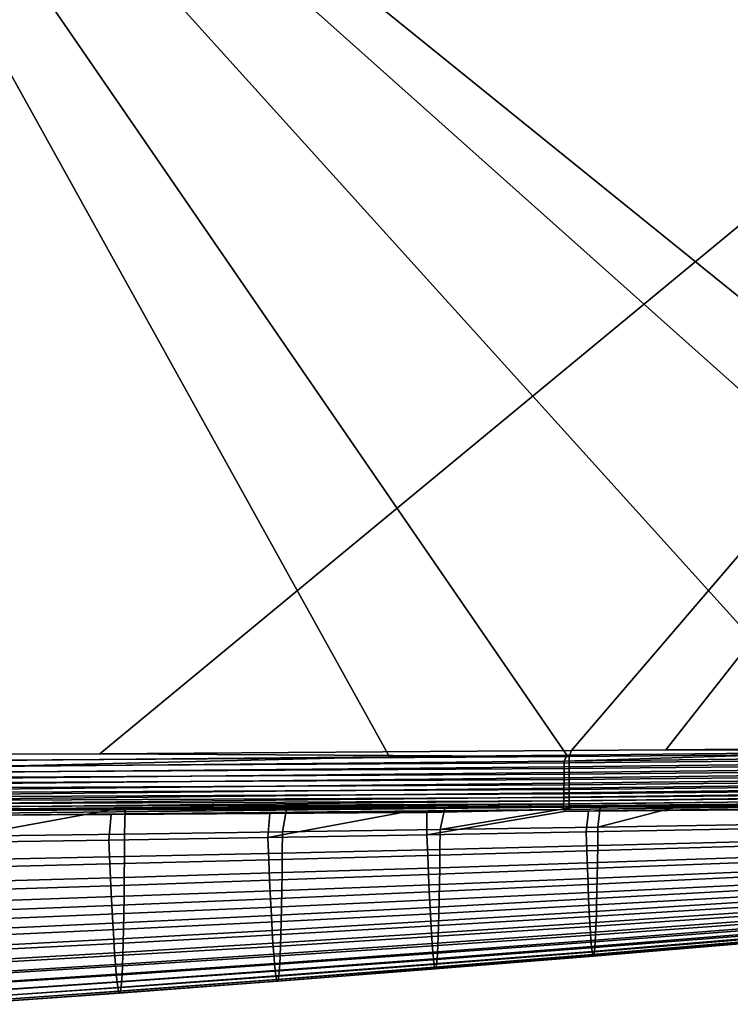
# Model space of a CAD drawing. Header units: metres. Extents: x -109 to 109, y -100 to 58.
# Tile 420 of 642: x 65 to 76, y -26 to -11. Entities that reach past the tile are written whole.
import ezdxf

# ---------------------------------------------------------------- set-up
doc = ezdxf.new("R2010")
doc.units = ezdxf.units.M
doc.layers.add('solid_21_062_100_XXX', color=7, linetype='CONTINUOUS')

msp = doc.modelspace()

# ---------------------------------------------------------------- linework, layer by layer
at = {"layer": 'solid_21_062_100_XXX'}
for points in [[(84.35643, -21.831848, 19.875925), (90.824379, -21.738291, 19.650059), (90.824379, -1.092569, 19.650059), (58.717014, -1.132924, 20.771273)], [(58.717014, -1.132924, 20.771273), (81.976929, -21.862591, 19.959019), (84.35643, -21.831848, 19.875925)], [(58.717014, -1.132924, 20.771273), (77.512512, -21.915497, 20.11492), (81.976929, -21.862591, 19.959019)], [(58.717014, -1.132924, 20.771273), (73.050484, -21.962698, 20.270737), (77.512512, -21.915497, 20.11492)], [(58.717014, -1.132924, 20.771273), (70.30159, -21.989178, 20.36673), (73.050484, -21.962698, 20.270737)], [(58.717014, -1.132924, 20.771273), (64.111687, -22.04216, 20.582888), (70.30159, -21.989178, 20.36673)], [(65.807335, -21.939495, -19.7936), (64.306236, -21.948271, -19.808632), (58.694614, -1.392238, -19.86482), (90.713768, -1.375779, -19.54421)], [(90.713768, -1.375779, -19.54421), (73.122314, -21.89053, -19.720356), (65.807335, -21.939495, -19.7936)], [(90.713768, -1.375779, -19.54421), (74.587799, -21.8794, -19.705681), (73.122314, -21.89053, -19.720356)], [(90.713768, -1.375779, -19.54421), (81.930107, -21.816317, -19.632162), (74.587799, -21.8794, -19.705681)], [(81.905998, -21.907681, -19.627773), (74.587799, -21.8794, -19.705681), (81.930107, -21.816317, -19.632162)], [(73.00798, -22.053406, 20.267683), (73.050484, -21.962698, 20.270737), (70.30159, -21.989178, 20.36673), (64.080528, -22.135098, 20.579187)], [(64.269615, -22.039455, -19.804388), (64.306236, -21.948271, -19.808632), (65.807335, -21.939495, -19.7936), (73.087982, -21.985014, -19.715752)], [(73.087982, -21.985014, -19.715752), (65.807335, -21.939495, -19.7936), (73.122314, -21.89053, -19.720356)], [(81.934952, -21.951952, 19.956079), (81.976929, -21.862591, 19.959019), (77.512512, -21.915497, 20.11492), (73.00798, -22.053406, 20.267683)], [(73.00798, -22.053406, 20.267683), (77.512512, -21.915497, 20.11492), (73.050484, -21.962698, 20.270737)], [(81.934952, -21.951952, 19.956079), (73.00798, -22.053406, 20.267683), (73.0084, -22.142742, 20.254095), (81.935593, -22.039986, 19.942884)], [(73.087982, -21.985014, -19.715752), (73.122314, -21.89053, -19.720356), (74.587799, -21.8794, -19.705681), (81.905998, -21.907681, -19.627773)], [(73.088524, -22.078201, -19.700962), (73.087982, -21.985014, -19.715752), (81.905998, -21.907681, -19.627773), (81.906715, -21.997898, -19.613928)], [(64.080528, -22.135098, 20.579187), (70.30159, -21.989178, 20.36673), (64.111687, -22.04216, 20.582888)], [(73.00798, -22.053406, 20.267683), (64.080528, -22.135098, 20.579187), (64.08075, -22.226797, 20.564865), (73.0084, -22.142742, 20.254095)], [(64.269615, -22.039455, -19.804388), (73.087982, -21.985014, -19.715752), (73.088524, -22.078201, -19.700962), (64.269997, -22.129498, -19.7906)], [(64.269997, -22.129498, -19.7906), (73.088524, -22.078201, -19.700962), (73.088959, -22.169329, -19.676498), (64.270271, -22.217688, -19.767782)], [(81.935593, -22.039986, 19.942884), (73.0084, -22.142742, 20.254095), (73.008492, -22.230268, 20.231625), (81.935913, -22.126289, 19.921062)], [(73.088959, -22.169329, -19.676498), (73.088524, -22.078201, -19.700962), (81.906715, -21.997898, -19.613928), (81.907318, -22.086252, -19.591015)], [(73.089272, -22.257395, -19.642628), (73.088959, -22.169329, -19.676498), (81.907318, -22.086252, -19.591015), (81.907814, -22.171831, -19.559271)], [(73.008492, -22.230268, 20.231625), (64.080627, -22.316534, 20.541182), (64.080162, -22.403357, 20.508389), (73.008247, -22.315102, 20.200495)], [(73.0084, -22.142742, 20.254095), (64.08075, -22.226797, 20.564865), (64.080627, -22.316534, 20.541182), (73.008492, -22.230268, 20.231625)], [(64.270271, -22.217688, -19.767782), (73.088959, -22.169329, -19.676498), (73.089272, -22.257395, -19.642628), (64.270439, -22.303118, -19.736166)], [(64.270439, -22.303118, -19.736166), (73.089272, -22.257395, -19.642628), (73.08947, -22.341431, -19.599724), (64.270508, -22.384916, -19.696077)], [(81.935905, -22.210016, 19.890827), (73.008247, -22.315102, 20.200495), (73.007683, -22.396385, 20.161022), (81.935577, -22.290348, 19.852474)], [(81.935913, -22.126289, 19.921062), (73.008492, -22.230268, 20.231625), (73.008247, -22.315102, 20.200495), (81.935905, -22.210016, 19.890827)], [(73.08947, -22.341431, -19.599724), (73.089272, -22.257395, -19.642628), (81.907814, -22.171831, -19.559271), (81.908188, -22.253756, -19.519022)], [(73.089539, -22.420513, -19.548258), (73.08947, -22.341431, -19.599724), (81.908188, -22.253756, -19.519022), (81.90844, -22.331181, -19.470682)], [(73.007683, -22.396385, 20.161022), (64.079369, -22.486341, 20.466835), (64.078239, -22.564604, 20.416962), (73.00679, -22.473303, 20.113604)], [(73.008247, -22.315102, 20.200495), (64.080162, -22.403357, 20.508389), (64.079369, -22.486341, 20.466835), (73.007683, -22.396385, 20.161022)], [(64.270462, -22.462242, -19.647926), (73.089539, -22.420513, -19.548258), (73.089493, -22.493774, -19.488796), (64.270317, -22.534306, -19.592205)], [(64.270508, -22.384916, -19.696077), (73.08947, -22.341431, -19.599724), (73.089539, -22.420513, -19.548258), (64.270462, -22.462242, -19.647926)], [(81.934921, -22.366501, 19.806377), (73.00679, -22.473303, 20.113604), (73.005592, -22.545078, 20.058716), (81.933952, -22.437729, 19.752991)], [(81.935577, -22.290348, 19.852474), (73.007683, -22.396385, 20.161022), (73.00679, -22.473303, 20.113604), (81.934921, -22.366501, 19.806377)], [(73.089317, -22.56041, -19.421991), (73.089493, -22.493774, -19.488796), (81.908562, -22.403315, -19.414749), (81.908554, -22.469412, -19.351797)], [(73.089493, -22.493774, -19.488796), (73.089539, -22.420513, -19.548258), (81.90844, -22.331181, -19.470682), (81.908562, -22.403315, -19.414749)], [(73.005592, -22.545078, 20.058716), (64.076797, -22.637314, 20.359299), (64.07505, -22.703699, 20.294462), (73.004089, -22.610987, 19.996912)], [(73.00679, -22.473303, 20.113604), (64.078239, -22.564604, 20.416962), (64.076797, -22.637314, 20.359299), (73.005592, -22.545078, 20.058716)], [(64.270065, -22.600368, -19.529486), (73.089317, -22.56041, -19.421991), (73.08902, -22.619682, -19.348579), (64.269714, -22.659752, -19.460409)], [(64.270317, -22.534306, -19.592205), (73.089493, -22.493774, -19.488796), (73.089317, -22.56041, -19.421991), (64.270065, -22.600368, -19.529486)], [(81.931099, -22.562674, 19.626495), (73.002304, -22.670364, 19.928818), (73.000252, -22.722612, 19.855118), (81.929245, -22.61517, 19.554626)], [(81.932671, -22.503334, 19.692833), (73.004089, -22.610987, 19.996912), (73.002304, -22.670364, 19.928818), (81.931099, -22.562674, 19.626495)], [(81.933952, -22.437729, 19.752991), (73.005592, -22.545078, 20.058716), (73.004089, -22.610987, 19.996912), (81.932671, -22.503334, 19.692833)], [(73.088608, -22.670944, -19.269363), (73.08902, -22.619682, -19.348579), (81.908424, -22.528793, -19.282476), (81.908165, -22.580849, -19.207497)], [(73.08902, -22.619682, -19.348579), (73.089317, -22.56041, -19.421991), (81.908554, -22.469412, -19.351797), (81.908424, -22.528793, -19.282476)], [(73.000252, -22.722612, 19.855118), (64.07074, -22.814737, 20.146088), (64.068222, -22.858213, 20.064129), (72.997948, -22.767204, 19.776556)], [(73.002304, -22.670364, 19.928818), (64.073029, -22.76305, 20.223139), (64.07074, -22.814737, 20.146088), (73.000252, -22.722612, 19.855118)], [(73.004089, -22.610987, 19.996912), (64.07505, -22.703699, 20.294462), (64.073029, -22.76305, 20.223139), (73.002304, -22.670364, 19.928818)], [(73.088081, -22.713633, -19.185219), (73.087448, -22.747274, -19.097067), (64.313095, -22.819057, -19.135637), (64.268082, -22.79213, -19.222404)], [(64.268082, -22.79213, -19.222404), (64.268715, -22.756126, -19.306078), (73.088081, -22.713633, -19.185219)], [(64.269264, -22.711849, -19.385685), (73.088608, -22.670944, -19.269363), (73.088081, -22.713633, -19.185219), (64.268715, -22.756126, -19.306078)], [(64.269714, -22.659752, -19.460409), (73.08902, -22.619682, -19.348579), (73.088608, -22.670944, -19.269363), (64.269264, -22.711849, -19.385685)], [(81.927132, -22.660309, 19.477928), (72.997948, -22.767204, 19.776556), (72.99543, -22.803692, 19.693924), (81.924782, -22.697647, 19.397152)], [(81.924782, -22.697647, 19.397152), (72.99543, -22.803692, 19.693924), (73.038963, -22.831209, 19.60659), (81.922211, -22.72682, 19.313087)], [(81.929245, -22.61517, 19.554626), (73.000252, -22.722612, 19.855118), (72.997948, -22.767204, 19.776556), (81.927132, -22.660309, 19.477928)], [(81.922211, -22.72682, 19.313087), (73.038963, -22.831209, 19.60659), (73.387749, -22.82839, 19.591888)], [(73.087448, -22.747274, -19.097067), (73.088081, -22.713633, -19.185219), (81.907784, -22.625042, -19.12763), (81.907288, -22.660919, -19.043701)], [(81.907288, -22.660919, -19.043701), (81.90667, -22.68811, -18.95657), (73.128746, -22.771112, -19.0058), (73.087448, -22.747274, -19.097067)], [(73.088081, -22.713633, -19.185219), (73.088608, -22.670944, -19.269363), (81.908165, -22.580849, -19.207497), (81.907784, -22.625042, -19.12763)], [(81.90667, -22.68811, -18.95657), (73.569252, -22.768299, -18.999069), (73.128746, -22.771112, -19.0058)], [(81.922211, -22.72682, 19.313087), (73.387749, -22.82839, 19.591888), (75.847229, -22.807459, 19.487818)], [(81.90667, -22.68811, -18.95657), (74.749435, -22.760544, -18.980934), (73.569252, -22.768299, -18.999069)], [(76.016342, -22.751854, -18.961315), (74.749435, -22.760544, -18.980934), (81.90667, -22.68811, -18.95657)], [(64.09745, -22.892578, 19.977406), (63.479145, -23.31735, 18.75243), (65.946808, -23.279404, 18.652742), (65.987206, -22.881172, 19.900129)], [(65.981834, -22.811094, -19.111841), (66.201279, -22.810013, -19.108683), (66.19352, -23.185844, -17.556377), (63.746765, -23.218567, -17.583441)], [(64.313095, -22.819057, -19.135637), (65.981834, -22.811094, -19.111841), (63.746765, -23.218567, -17.583441)], [(72.997948, -22.767204, 19.776556), (64.068222, -22.858213, 20.064129), (64.09745, -22.892578, 19.977406), (72.99543, -22.803692, 19.693924)], [(72.99543, -22.803692, 19.693924), (64.09745, -22.892578, 19.977406), (65.987206, -22.881172, 19.900129)], [(73.087448, -22.747274, -19.097067), (65.981834, -22.811094, -19.111841), (64.313095, -22.819057, -19.135637)], [(65.987206, -22.881172, 19.900129), (65.946808, -23.279404, 18.652742), (68.414421, -23.238651, 18.553833), (68.446609, -22.865166, 19.798624)], [(73.087448, -22.747274, -19.097067), (66.201279, -22.810013, -19.108683), (65.981834, -22.811094, -19.111841)], [(72.99543, -22.803692, 19.693924), (65.987206, -22.881172, 19.900129), (68.446609, -22.865166, 19.798624)], [(66.201279, -22.810013, -19.108683), (68.701698, -22.797066, -19.072237), (68.640282, -23.151854, -17.525354), (66.19352, -23.185844, -17.556377)], [(73.087448, -22.747274, -19.097067), (68.701698, -22.797066, -19.072237), (66.201279, -22.810013, -19.108683)], [(70.498848, -22.850691, 19.713181), (68.414421, -23.238651, 18.553833), (70.882011, -23.195274, 18.454916), (70.879517, -22.847885, 19.697262)], [(70.498848, -22.850691, 19.713181), (68.446609, -22.865166, 19.798624), (68.414421, -23.238651, 18.553833)], [(72.99543, -22.803692, 19.693924), (68.446609, -22.865166, 19.798624), (70.498848, -22.850691, 19.713181)], [(68.701698, -22.797066, -19.072237), (71.156876, -22.78318, -19.035675), (71.087067, -23.115454, -17.494911), (68.640282, -23.151854, -17.525354)], [(73.087448, -22.747274, -19.097067), (71.156876, -22.78318, -19.035675), (68.701698, -22.797066, -19.072237)], [(72.99543, -22.803692, 19.693924), (70.498848, -22.850691, 19.713181), (70.879517, -22.847885, 19.697262)], [(72.99543, -22.803692, 19.693924), (70.879517, -22.847885, 19.697262), (70.882011, -23.195274, 18.454916), (73.038963, -22.831209, 19.60659)], [(73.038963, -22.831209, 19.60659), (70.882011, -23.195274, 18.454916), (73.349594, -23.149977, 18.352877), (73.387749, -22.82839, 19.591888)], [(73.087448, -22.747274, -19.097067), (73.128746, -22.771112, -19.0058), (71.087067, -23.115454, -17.494911), (71.156876, -22.78318, -19.035675)], [(73.128746, -22.771112, -19.0058), (73.569252, -22.768299, -18.999069), (73.533859, -23.076588, -17.465195), (71.087067, -23.115454, -17.494911)], [(73.387749, -22.82839, 19.591888), (73.349594, -23.149977, 18.352877), (75.817123, -23.101624, 18.251598), (75.847229, -22.807459, 19.487818)], [(74.749435, -22.760544, -18.980934), (76.016342, -22.751854, -18.961315), (75.980659, -23.035685, -17.433764), (73.533859, -23.076588, -17.465195)], [(73.533859, -23.076588, -17.465195), (73.569252, -22.768299, -18.999069), (74.749435, -22.760544, -18.980934)], [(73.533859, -23.076588, -17.465195), (75.980659, -23.035685, -17.433764), (75.976845, -23.298359, -15.904873), (73.530548, -23.361921, -15.931274)], [(63.746765, -23.218567, -17.583441), (66.19352, -23.185844, -17.556377), (66.191841, -23.534065, -16.007463), (63.745663, -23.585964, -16.029617)], [(66.19352, -23.185844, -17.556377), (68.640282, -23.151854, -17.525354), (68.638046, -23.479946, -15.981447), (66.191841, -23.534065, -16.007463)], [(68.640282, -23.151854, -17.525354), (71.087067, -23.115454, -17.494911), (71.084282, -23.42259, -15.955954), (68.638046, -23.479946, -15.981447)], [(70.882011, -23.195274, 18.454916), (70.894325, -23.516438, 17.20895), (73.359779, -23.446722, 17.110937), (73.349594, -23.149977, 18.352877)], [(71.087067, -23.115454, -17.494911), (73.533859, -23.076588, -17.465195), (73.530548, -23.361921, -15.931274), (71.084282, -23.42259, -15.955954)], [(73.349594, -23.149977, 18.352877), (73.359779, -23.446722, 17.110937), (75.825203, -23.373169, 17.01375), (75.817123, -23.101624, 18.251598)], [(63.479145, -23.31735, 18.75243), (63.497967, -23.706623, 17.494904), (65.96344, -23.646803, 17.398979), (65.946808, -23.279404, 18.652742)], [(65.946808, -23.279404, 18.652742), (65.96344, -23.646803, 17.398979), (68.428886, -23.58334, 17.303963), (68.414421, -23.238651, 18.553833)], [(68.414421, -23.238651, 18.553833), (68.428886, -23.58334, 17.303963), (70.894325, -23.516438, 17.20895), (70.882011, -23.195274, 18.454916)], [(73.530548, -23.361921, -15.931274), (75.976845, -23.298359, -15.904873), (75.972763, -23.540436, -14.37668), (73.526863, -23.624914, -14.399093)], [(66.191841, -23.534065, -16.007463), (68.638046, -23.479946, -15.981447), (68.635201, -23.782402, -14.441413), (66.189445, -23.855095, -14.463511)], [(68.638046, -23.479946, -15.981447), (71.084282, -23.42259, -15.955954), (71.081001, -23.705704, -14.419796), (68.635201, -23.782402, -14.441413)], [(70.894325, -23.516438, 17.20895), (70.906311, -23.811275, 15.958617), (73.369743, -23.71917, 15.865678), (73.359779, -23.446722, 17.110937)], [(71.084282, -23.42259, -15.955954), (73.530548, -23.361921, -15.931274), (73.526863, -23.624914, -14.399093), (71.081001, -23.705704, -14.419796)], [(73.359779, -23.446722, 17.110937), (73.369743, -23.71917, 15.865678), (75.833176, -23.622513, 15.773613), (75.825203, -23.373169, 17.01375)], [(63.497967, -23.706623, 17.494904), (63.516136, -24.063911, 16.229788), (65.97953, -23.984034, 16.138714), (65.96344, -23.646803, 17.398979)], [(63.745663, -23.585964, -16.029617), (66.191841, -23.534065, -16.007463), (66.189445, -23.855095, -14.463511), (63.743732, -23.924688, -14.481863)], [(65.96344, -23.646803, 17.398979), (65.97953, -23.984034, 16.138714), (68.442917, -23.899748, 16.048664), (68.428886, -23.58334, 17.303963)], [(68.428886, -23.58334, 17.303963), (68.442917, -23.899748, 16.048664), (70.906311, -23.811275, 15.958617), (70.894325, -23.516438, 17.20895)], [(71.081001, -23.705704, -14.419796), (73.526863, -23.624914, -14.399093), (73.522804, -23.865753, -12.870967), (71.077248, -23.965031, -12.888547)], [(73.369743, -23.71917, 15.865678), (73.379494, -23.967093, 14.616066), (75.841034, -23.849464, 14.530002), (75.833176, -23.622513, 15.773613)], [(73.526863, -23.624914, -14.399093), (75.972763, -23.540436, -14.37668), (75.968422, -23.762062, -12.851707), (73.522804, -23.865753, -12.870967)], [(66.189445, -23.855095, -14.463511), (68.635201, -23.782402, -14.441413), (68.631767, -24.059502, -12.907151), (66.186348, -24.149267, -12.926209)], [(68.635201, -23.782402, -14.441413), (71.081001, -23.705704, -14.419796), (71.077248, -23.965031, -12.888547), (68.631767, -24.059502, -12.907151)], [(70.906311, -23.811275, 15.958617), (70.917976, -24.079527, 14.703042), (73.379494, -23.967093, 14.616066), (73.369743, -23.71917, 15.865678)], [(73.522804, -23.865753, -12.870967), (75.968422, -23.762062, -12.851707), (75.963829, -23.963381, -11.332479), (73.518394, -24.084633, -11.349216)], [(63.743732, -23.924688, -14.481863), (66.189445, -23.855095, -14.463511), (66.186348, -24.149267, -12.926209), (63.74099, -24.235123, -12.941649)], [(65.97953, -23.984034, 16.138714), (65.995071, -24.290756, 14.871389), (68.456512, -24.187574, 14.78722), (68.442917, -23.899748, 16.048664)], [(68.442917, -23.899748, 16.048664), (68.456512, -24.187574, 14.78722), (70.917976, -24.079527, 14.703042), (70.906311, -23.811275, 15.958617)], [(71.077248, -23.965031, -12.888547), (73.522804, -23.865753, -12.870967), (73.518394, -24.084633, -11.349216), (71.073036, -24.200808, -11.364318)], [(73.379494, -23.967093, 14.616066), (73.38903, -24.190266, 13.361068), (75.848778, -24.053835, 13.281727), (75.841034, -23.849464, 14.530002)], [(63.516136, -24.063911, 16.229788), (63.533653, -24.388844, 14.95669), (65.995071, -24.290756, 14.871389), (65.97953, -23.984034, 16.138714)], [(66.186348, -24.149267, -12.926209), (68.631767, -24.059502, -12.907151), (68.627762, -24.311533, -11.380565), (66.182571, -24.416914, -11.397246)], [(68.456512, -24.187574, 14.78722), (68.469666, -24.44652, 13.518913), (70.929314, -24.320927, 13.441349), (70.917976, -24.079527, 14.703042)], [(68.631767, -24.059502, -12.907151), (71.077248, -23.965031, -12.888547), (71.073036, -24.200808, -11.364318), (68.627762, -24.311533, -11.380565)], [(70.917976, -24.079527, 14.703042), (70.929314, -24.320927, 13.441349), (73.38903, -24.190266, 13.361068), (73.379494, -23.967093, 14.616066)], [(71.073036, -24.200808, -11.364318), (73.518394, -24.084633, -11.349216), (73.513641, -24.281744, -9.836157), (71.068375, -24.413273, -9.849218)], [(73.38903, -24.190266, 13.361068), (73.398338, -24.388464, 12.099652), (75.856407, -24.23543, 12.027602), (75.848778, -24.053835, 13.281727)], [(73.518394, -24.084633, -11.349216), (75.963829, -23.963381, -11.332479), (75.959007, -24.144537, -9.821516), (73.513641, -24.281744, -9.836157)], [(63.74099, -24.235123, -12.941649), (66.186348, -24.149267, -12.926209), (66.182571, -24.416914, -11.397246), (63.737453, -24.517647, -11.41045)], [(65.995071, -24.290756, 14.871389), (66.010071, -24.566635, 13.596448), (68.469666, -24.44652, 13.518913), (68.456512, -24.187574, 14.78722)], [(68.627762, -24.311533, -11.380565), (71.073036, -24.200808, -11.364318), (71.068375, -24.413273, -9.849218), (68.623207, -24.53878, -9.863551)], [(70.929314, -24.320927, 13.441349), (70.940323, -24.535213, 12.172662), (73.398338, -24.388464, 12.099652), (73.38903, -24.190266, 13.361068)], [(73.398338, -24.388464, 12.099652), (73.407425, -24.561459, 10.830785), (75.863922, -24.394064, 10.76644), (75.856407, -24.23543, 12.027602)], [(73.513641, -24.281744, -9.836157), (75.959007, -24.144537, -9.821516), (75.953957, -24.305649, -8.321454), (73.508568, -24.457237, -8.334218)], [(63.533653, -24.388844, 14.95669), (63.550507, -24.68104, 13.675215), (66.010071, -24.566635, 13.596448), (65.995071, -24.290756, 14.871389)], [(66.182571, -24.416914, -11.397246), (68.627762, -24.311533, -11.380565), (68.623207, -24.53878, -9.863551), (66.178131, -24.658369, -9.878308)], [(68.469666, -24.44652, 13.518913), (68.482391, -24.676287, 12.243028), (70.940323, -24.535213, 12.172662), (70.929314, -24.320927, 13.441349)], [(70.940323, -24.535213, 12.172662), (70.951004, -24.722126, 10.896104), (73.407425, -24.561459, 10.830785), (73.398338, -24.388464, 12.099652)], [(71.068375, -24.413273, -9.849218), (73.513641, -24.281744, -9.836157), (73.508568, -24.457237, -8.334218), (71.063278, -24.602619, -8.345468)], [(73.407425, -24.561459, 10.830785), (73.41629, -24.709076, 9.553473), (75.871315, -24.529587, 9.497095), (75.863922, -24.394064, 10.76644)], [(73.508568, -24.457237, -8.334218), (75.953957, -24.305649, -8.321454), (75.948685, -24.446728, -6.835381), (73.503166, -24.61112, -6.846274)], [(63.737453, -24.517647, -11.41045), (66.182571, -24.416914, -11.397246), (66.178131, -24.658369, -9.878308), (63.733139, -24.772642, -9.88974)], [(66.010071, -24.566635, 13.596448), (66.024521, -24.811335, 12.313335), (68.482391, -24.676287, 12.243028), (68.469666, -24.44652, 13.518913)], [(66.178131, -24.658369, -9.878308), (68.623207, -24.53878, -9.863551), (68.618103, -24.74147, -8.358115), (66.173042, -24.873899, -8.371184)], [(68.482391, -24.676287, 12.243028), (68.494675, -24.876575, 10.958845), (70.951004, -24.722126, 10.896104), (70.940323, -24.535213, 12.172662)], [(68.623207, -24.53878, -9.863551), (71.068375, -24.413273, -9.849218), (71.063278, -24.602619, -8.345468), (68.618103, -24.74147, -8.358115)], [(70.951004, -24.722126, 10.896104), (70.961349, -24.881456, 9.610834), (73.41629, -24.709076, 9.553473), (73.407425, -24.561459, 10.830785)], [(71.063278, -24.602619, -8.345468), (73.508568, -24.457237, -8.334218), (73.503166, -24.61112, -6.846274), (71.057762, -24.768841, -6.855726)], [(73.41629, -24.709076, 9.553473), (73.424934, -24.831467, 8.266973), (75.878593, -24.642136, 8.218688), (75.871315, -24.529587, 9.497095)], [(73.503166, -24.61112, -6.846274), (75.948685, -24.446728, -6.835381), (75.943214, -24.567759, -5.366495), (73.497459, -24.743355, -5.375319)], [(63.550507, -24.68104, 13.675215), (63.566704, -24.94013, 12.38497), (66.024521, -24.811335, 12.313335), (66.010071, -24.566635, 13.596448)], [(63.733139, -24.772642, -9.88974), (66.178131, -24.658369, -9.878308), (66.173042, -24.873899, -8.371184), (63.728065, -25.00042, -8.381087)], [(66.024521, -24.811335, 12.313335), (66.038422, -25.024517, 11.021493), (68.494675, -24.876575, 10.958845), (68.482391, -24.676287, 12.243028)], [(68.618103, -24.74147, -8.358115), (71.063278, -24.602619, -8.345468), (71.057762, -24.768841, -6.855726), (68.61248, -24.919594, -6.866704)], [(70.961349, -24.881456, 9.610834), (70.971367, -25.013372, 8.316249), (73.424934, -24.831467, 8.266973), (73.41629, -24.709076, 9.553473)], [(71.057762, -24.768841, -6.855726), (73.503166, -24.61112, -6.846274), (73.497459, -24.743355, -5.375319), (71.051826, -24.91188, -5.382775)], [(73.424934, -24.831467, 8.266973), (73.433342, -24.928917, 6.970641), (75.88575, -24.731951, 6.930439), (75.878593, -24.642136, 8.218688)], [(73.491447, -24.853897, -3.924239), (75.937531, -24.668716, -3.917891), (75.931664, -24.74951, -2.491104), (73.485146, -24.942617, -2.494395)], [(73.497459, -24.743355, -5.375319), (75.943214, -24.567759, -5.366495), (75.937531, -24.668716, -3.917891), (73.491447, -24.853897, -3.924239)], [(63.566704, -24.94013, 12.38497), (63.582237, -25.165737, 11.085559), (66.038422, -25.024517, 11.021493), (66.024521, -24.811335, 12.313335)], [(66.173042, -24.873899, -8.371184), (68.618103, -24.74147, -8.358115), (68.61248, -24.919594, -6.866704), (66.167313, -25.06349, -6.878102)], [(68.494675, -24.876575, 10.958845), (68.506516, -25.047144, 9.66568), (70.961349, -24.881456, 9.610834), (70.951004, -24.722126, 10.896104)], [(68.61248, -24.919594, -6.866704), (71.057762, -24.768841, -6.855726), (71.051826, -24.91188, -5.382775), (68.606331, -25.073078, -5.391881)], [(70.971367, -25.013372, 8.316249), (70.981033, -25.118202, 7.011843), (73.433342, -24.928917, 6.970641), (73.424934, -24.831467, 8.266973)], [(71.038757, -25.128059, -2.496464), (71.045494, -25.031679, -3.929295), (73.491447, -24.853897, -3.924239), (73.485146, -24.942617, -2.494395)], [(71.051826, -24.91188, -5.382775), (73.497459, -24.743355, -5.375319), (73.491447, -24.853897, -3.924239), (71.045494, -25.031679, -3.929295)], [(73.433342, -24.928917, 6.970641), (73.441505, -25.001709, 5.663835), (75.892769, -24.799276, 5.631569), (75.88575, -24.731951, 6.930439)], [(73.441505, -25.001709, 5.663835), (73.449432, -25.050142, 4.345734), (75.899643, -24.844366, 4.321113), (75.892769, -24.799276, 5.631569)], [(73.449432, -25.050142, 4.345734), (73.457108, -25.074644, 3.014275), (75.906372, -24.867584, 2.996829), (75.899643, -24.844366, 4.321113)], [(73.457108, -25.074644, 3.014275), (73.464523, -25.075691, 1.666864), (75.912949, -24.869328, 1.655943), (75.906372, -24.867584, 2.996829)], [(73.464523, -25.075691, 1.666864), (73.471672, -25.053761, 0.300906), (75.919357, -24.850002, 0.295679), (75.912949, -24.869328, 1.655943)], [(73.471672, -25.053761, 0.300906), (73.478546, -25.009308, -1.085966), (75.925598, -24.80999, -1.086478), (75.919357, -24.850002, 0.295679)], [(73.478546, -25.009308, -1.085966), (73.485146, -24.942617, -2.494395), (75.931664, -24.74951, -2.491104), (75.925598, -24.80999, -1.086478)], [(63.728065, -25.00042, -8.381087), (66.173042, -24.873899, -8.371184), (66.167313, -25.06349, -6.878102), (63.722248, -25.200953, -6.8865)], [(66.038422, -25.024517, 11.021493), (66.051773, -25.20591, 9.720395), (68.506516, -25.047144, 9.66568), (68.494675, -24.876575, 10.958845)], [(66.167313, -25.06349, -6.878102), (68.61248, -24.919594, -6.866704), (68.606331, -25.073078, -5.391881), (66.160957, -25.227045, -5.401409)], [(68.506516, -25.047144, 9.66568), (68.517914, -25.188183, 8.363071), (70.971367, -25.013372, 8.316249), (70.961349, -24.881456, 9.610834)], [(68.517914, -25.188183, 8.363071), (68.528862, -25.300055, 7.050653), (70.981033, -25.118202, 7.011843), (70.971367, -25.013372, 8.316249)], [(68.606331, -25.073078, -5.391881), (71.051826, -24.91188, -5.382775), (71.045494, -25.031679, -3.929295), (68.59967, -25.201838, -3.936117)], [(70.981033, -25.118202, 7.011843), (70.990364, -25.196268, 5.697112), (73.441505, -25.001709, 5.663835), (73.433342, -24.928917, 6.970641)], [(70.990364, -25.196268, 5.697112), (70.999344, -25.247919, 4.37138), (73.449432, -25.050142, 4.345734), (73.441505, -25.001709, 5.663835)], [(71.024117, -25.249523, 0.307244), (71.031624, -25.200764, -1.084292), (73.478546, -25.009308, -1.085966), (73.471672, -25.053761, 0.300906)], [(71.031624, -25.200764, -1.084292), (71.038757, -25.128059, -2.496464), (73.485146, -24.942617, -2.494395), (73.478546, -25.009308, -1.085966)], [(63.582237, -25.165737, 11.085559), (63.597111, -25.357555, 9.776615), (66.051773, -25.20591, 9.720395), (66.038422, -25.024517, 11.021493)], [(63.722248, -25.200953, -6.8865), (66.167313, -25.06349, -6.878102), (66.160957, -25.227045, -5.401409), (63.715694, -25.374132, -5.408105)], [(66.051773, -25.20591, 9.720395), (66.064568, -25.355715, 8.409721), (68.517914, -25.188183, 8.363071), (68.506516, -25.047144, 9.66568)], [(66.160957, -25.227045, -5.401409), (68.606331, -25.073078, -5.391881), (68.59967, -25.201838, -3.936117), (66.153984, -25.364462, -3.94336)], [(68.528862, -25.300055, 7.050653), (68.53936, -25.383129, 5.728057), (70.990364, -25.196268, 5.697112), (70.981033, -25.118202, 7.011843)], [(68.584854, -25.384222, -1.08459), (68.592506, -25.305658, -2.500406), (71.038757, -25.128059, -2.496464), (71.031624, -25.200764, -1.084292)], [(68.59967, -25.201838, -3.936117), (71.045494, -25.031679, -3.929295), (71.038757, -25.128059, -2.496464), (68.592506, -25.305658, -2.500406)], [(70.999344, -25.247919, 4.37138), (71.007965, -25.273643, 3.032766), (73.457108, -25.074644, 3.014275), (73.449432, -25.050142, 4.345734)], [(71.007965, -25.273643, 3.032766), (71.01622, -25.273993, 1.678858), (73.464523, -25.075691, 1.666864), (73.457108, -25.074644, 3.014275)], [(71.01622, -25.273993, 1.678858), (71.024117, -25.249523, 0.307244), (73.471672, -25.053761, 0.300906), (73.464523, -25.075691, 1.666864)], [(63.597111, -25.357555, 9.776615), (63.611313, -25.5158, 8.457965), (66.064568, -25.355715, 8.409721), (66.051773, -25.20591, 9.720395)], [(63.715694, -25.374132, -5.408105), (66.160957, -25.227045, -5.401409), (66.153984, -25.364462, -3.94336), (63.708412, -25.519829, -3.947939)], [(66.064568, -25.355715, 8.409721), (66.076805, -25.474342, 7.089247), (68.528862, -25.300055, 7.050653), (68.517914, -25.188183, 8.363071)], [(66.076805, -25.474342, 7.089247), (66.088478, -25.562199, 5.758747), (68.53936, -25.383129, 5.728057), (68.528862, -25.300055, 7.050653)], [(66.1464, -25.475487, -2.504766), (68.592506, -25.305658, -2.500406), (68.584854, -25.384222, -1.08459), (66.138214, -25.559742, -1.085296)], [(66.153984, -25.364462, -3.94336), (68.59967, -25.201838, -3.936117), (68.592506, -25.305658, -2.500406), (66.1464, -25.475487, -2.504766)], [(68.53936, -25.383129, 5.728057), (68.549393, -25.437796, 4.394758), (70.999344, -25.247919, 4.37138), (70.990364, -25.196268, 5.697112)], [(68.549393, -25.437796, 4.394758), (68.558968, -25.464613, 3.049054), (71.007965, -25.273643, 3.032766), (70.999344, -25.247919, 4.37138)], [(68.558968, -25.464613, 3.049054), (68.568077, -25.464207, 1.688718), (71.01622, -25.273993, 1.678858), (71.007965, -25.273643, 3.032766)], [(68.568077, -25.464207, 1.688718), (68.576706, -25.437208, 0.311524), (71.024117, -25.249523, 0.307244), (71.01622, -25.273993, 1.678858)], [(68.576706, -25.437208, 0.311524), (68.584854, -25.384222, -1.08459), (71.031624, -25.200764, -1.084292), (71.024117, -25.249523, 0.307244)], [(63.611313, -25.5158, 8.457965), (63.624844, -25.640921, 7.129525), (66.076805, -25.474342, 7.089247), (66.064568, -25.355715, 8.409721)], [(63.624844, -25.640921, 7.129525), (63.637699, -25.733372, 5.791212), (66.088478, -25.562199, 5.758747), (66.076805, -25.474342, 7.089247)], [(63.691704, -25.727468, -1.08365), (63.700413, -25.637753, -2.506623), (66.1464, -25.475487, -2.504766), (66.138214, -25.559742, -1.085296)], [(63.700413, -25.637753, -2.506623), (63.708412, -25.519829, -3.947939), (66.153984, -25.364462, -3.94336), (66.1464, -25.475487, -2.504766)], [(66.088478, -25.562199, 5.758747), (66.099579, -25.619724, 4.417841), (68.549393, -25.437796, 4.394758), (68.53936, -25.383129, 5.728057)], [(66.099579, -25.619724, 4.417841), (66.110107, -25.647537, 3.065011), (68.558968, -25.464613, 3.049054), (68.549393, -25.437796, 4.394758)], [(66.110107, -25.647537, 3.065011), (66.120064, -25.646345, 1.698215), (68.568077, -25.464207, 1.688718), (68.558968, -25.464613, 3.049054)], [(66.120064, -25.646345, 1.698215), (66.129433, -25.616854, 0.315414), (68.576706, -25.437208, 0.311524), (68.568077, -25.464207, 1.688718)], [(66.129433, -25.616854, 0.315414), (66.138214, -25.559742, -1.085296), (68.584854, -25.384222, -1.08459), (68.576706, -25.437208, 0.311524)], [(63.637699, -25.733372, 5.791212), (63.649876, -25.793634, 4.442796), (66.099579, -25.619724, 4.417841), (66.088478, -25.562199, 5.758747)], [(63.649876, -25.793634, 4.442796), (63.661369, -25.822393, 3.082941), (66.110107, -25.647537, 3.065011), (66.099579, -25.619724, 4.417841)], [(63.672176, -25.820435, 1.709799), (63.682289, -25.788542, 0.321517), (66.129433, -25.616854, 0.315414), (66.120064, -25.646345, 1.698215)], [(63.682289, -25.788542, 0.321517), (63.691704, -25.727468, -1.08365), (66.138214, -25.559742, -1.085296), (66.129433, -25.616854, 0.315414)], [(63.661369, -25.822393, 3.082941), (63.672176, -25.820435, 1.709799), (66.120064, -25.646345, 1.698215), (66.110107, -25.647537, 3.065011)]]:
    msp.add_3dface(points, dxfattribs=at)

doc.saveas('drawing.dxf')
